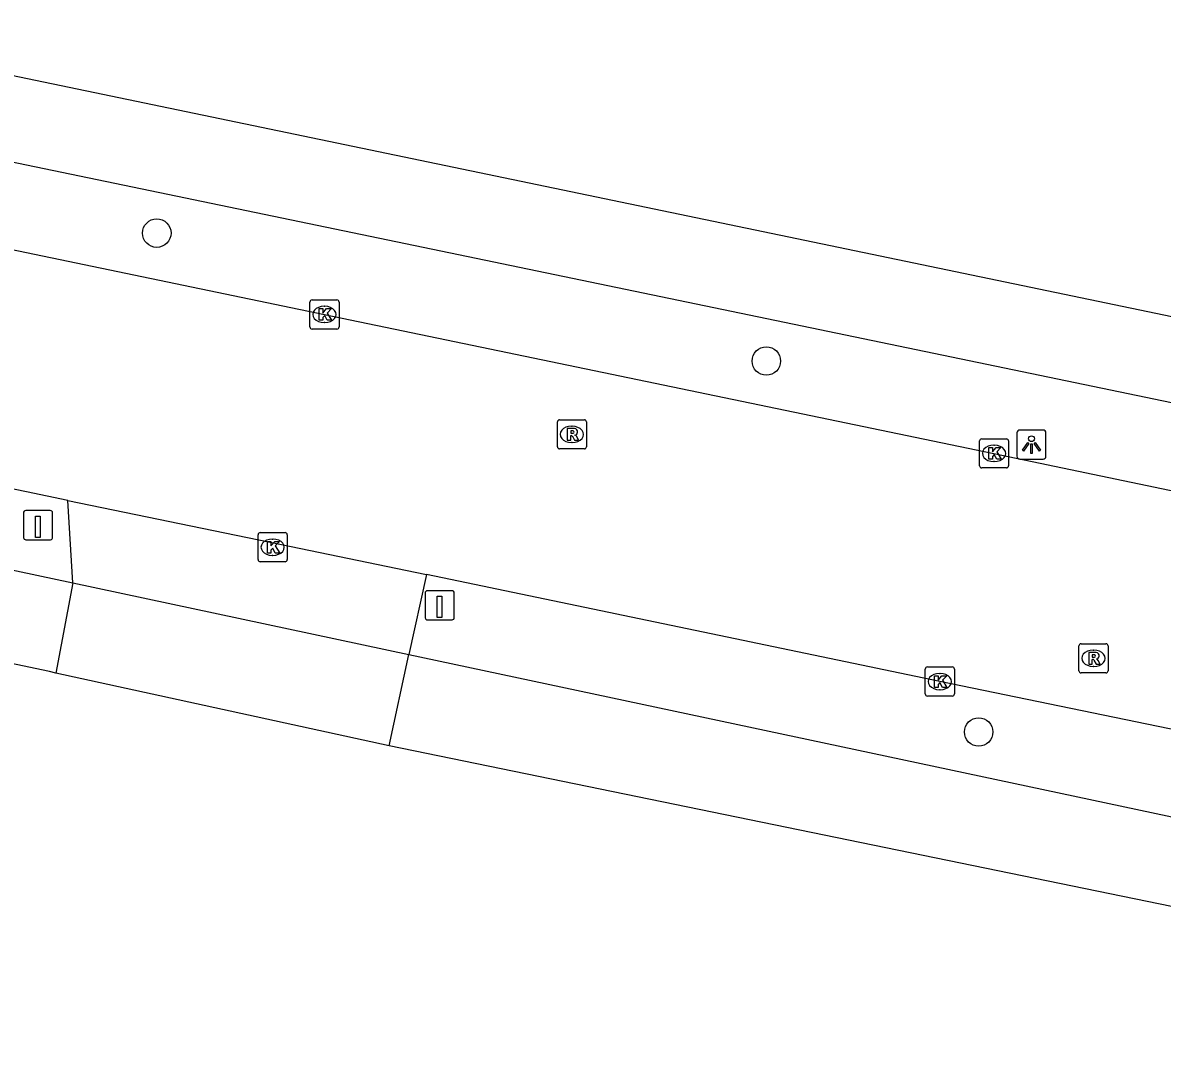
# Model space of a CAD drawing. Extents: x 157692 to 159670, y 381454 to 383289.
# Drawn here: x 157999.87 to 158039.01, y 382427.6 to 382463.35 of the extents above; entities that cross this region are included whole.
import ezdxf

# ---------------------------------------------------------------- set-up
doc = ezdxf.new("R2010")
doc.units = 0
for name, color, linetype in [('IMGEO_Boom', 7, 'Continuous'), ('IMGEO_Hek', 7, 'Continuous'), ('IMGEO_Kolk', 7, 'Continuous'), ('IMGEO_Lichtpunt', 7, 'Continuous'), ('IMGEO_Paal', 7, 'Continuous'), ('IMGEO_Rijbaan_lokaal_gesloten', 7, 'Continuous'), ('IMGEO_Rijbaan_lokaal_open', 7, 'Continuous'), ('IMGEO_Rioolput', 7, 'Continuous'), ('IMGEO_Voetpad_open', 7, 'Continuous')]:
    doc.layers.add(name, color=color, linetype=linetype)

msp = doc.modelspace()

# ---------------------------------------------------------------- linework, layer by layer
at = {"layer": 'IMGEO_Boom'}
for centre in [(158004.477, 382456.132), (158025.415, 382451.739), (158032.71, 382439.002)]:
    msp.add_circle(centre, 0.489, dxfattribs=at)
at = {"layer": 'IMGEO_Hek'}
for points in [[(158001.009, 382441.027), (158000.787, 382441.076)], [(158012.465, 382438.532), (158001.009, 382441.027)], [(158054.275, 382429.938), (158012.465, 382438.532)]]:
    msp.add_lwpolyline(points, dxfattribs=at)
at = {"layer": 'IMGEO_Kolk'}
for p, q in [((158009.812, 382453.839), (158010.664, 382453.839)), ((158009.737, 382452.913), (158009.737, 382453.765)), ((158010.225, 382453.619), (158010.25, 382453.619)), ((158010.738, 382453.765), (158010.738, 382452.913)), ((158010.248, 382453.059), (158010.223, 382453.059)), ((158010.664, 382452.839), (158009.812, 382452.839)), ((158032.738, 382448.142), (158032.738, 382448.994)), ((158032.813, 382449.068), (158033.665, 382449.068)), ((158033.226, 382448.848), (158033.251, 382448.848)), ((158033.739, 382448.994), (158033.739, 382448.142)), ((158033.665, 382448.068), (158032.813, 382448.068)), ((158033.249, 382448.288), (158033.224, 382448.288)), ((158007.956, 382444.92), (158007.956, 382445.772)), ((158008.031, 382445.846), (158008.883, 382445.846)), ((158008.444, 382445.626), (158008.469, 382445.626)), ((158008.957, 382445.772), (158008.957, 382444.92)), ((158008.883, 382444.846), (158008.031, 382444.846)), ((158008.467, 382445.066), (158008.442, 382445.066)), ((158030.873, 382440.308), (158030.873, 382441.16)), ((158030.948, 382441.234), (158031.8, 382441.234)), ((158031.361, 382441.014), (158031.386, 382441.014)), ((158031.874, 382441.16), (158031.874, 382440.308)), ((158031.8, 382440.234), (158030.948, 382440.234)), ((158031.384, 382440.454), (158031.359, 382440.454))]:
    msp.add_line(p, q, dxfattribs=at)
for points in [[(158009.812, 382453.839), (158010.664, 382453.839)], [(158009.737, 382452.913), (158009.737, 382453.765)], [(158010.058, 382453.539), (158010.181, 382453.539), (158010.181, 382453.388), (158010.311, 382453.539), (158010.475, 382453.539), (158010.329, 382453.388), (158010.482, 382453.139), (158010.33, 382453.139), (158010.245, 382453.303), (158010.181, 382453.236), (158010.181, 382453.139), (158010.058, 382453.139), (158010.058, 382453.539)], [(158010.738, 382453.765), (158010.738, 382452.913)], [(158010.664, 382452.839), (158009.812, 382452.839)], [(158032.738, 382448.142), (158032.738, 382448.994)], [(158032.813, 382449.068), (158033.665, 382449.068)], [(158033.059, 382448.768), (158033.182, 382448.768), (158033.182, 382448.617), (158033.312, 382448.768), (158033.476, 382448.768), (158033.33, 382448.617), (158033.483, 382448.368), (158033.331, 382448.368), (158033.246, 382448.532), (158033.182, 382448.465), (158033.182, 382448.368), (158033.059, 382448.368), (158033.059, 382448.768)], [(158033.739, 382448.994), (158033.739, 382448.142)], [(158033.665, 382448.068), (158032.813, 382448.068)], [(158007.956, 382444.92), (158007.956, 382445.772)], [(158008.031, 382445.846), (158008.883, 382445.846)], [(158008.957, 382445.772), (158008.957, 382444.92)], [(158008.277, 382445.546), (158008.4, 382445.546), (158008.4, 382445.395), (158008.53, 382445.546), (158008.694, 382445.546), (158008.548, 382445.395), (158008.701, 382445.146), (158008.549, 382445.146), (158008.464, 382445.31), (158008.4, 382445.243), (158008.4, 382445.146), (158008.277, 382445.146), (158008.277, 382445.546)], [(158008.883, 382444.846), (158008.031, 382444.846)], [(158030.873, 382440.308), (158030.873, 382441.16)], [(158030.948, 382441.234), (158031.8, 382441.234)], [(158031.194, 382440.934), (158031.317, 382440.934), (158031.317, 382440.783), (158031.447, 382440.934), (158031.611, 382440.934), (158031.465, 382440.783), (158031.618, 382440.534), (158031.466, 382440.534), (158031.381, 382440.698), (158031.317, 382440.631), (158031.317, 382440.534), (158031.194, 382440.534), (158031.194, 382440.934)], [(158031.874, 382441.16), (158031.874, 382440.308)], [(158031.8, 382440.234), (158030.948, 382440.234)]]:
    msp.add_lwpolyline(points, dxfattribs=at)
for centre, start, end in [((158009.814, 382453.763), 91.552, 178.448), ((158009.814, 382453.763), 91.552, 178.448), ((158010.662, 382453.763), 1.552, 88.448), ((158010.662, 382453.763), 1.552, 88.448), ((158009.814, 382452.915), 181.552, 268.448), ((158009.814, 382452.915), 181.552, 268.448), ((158010.662, 382452.915), 271.552, 358.448), ((158010.662, 382452.915), 271.552, 358.448), ((158032.815, 382448.992), 91.552, 178.448), ((158032.815, 382448.992), 91.552, 178.448), ((158033.663, 382448.992), 1.552, 88.448), ((158033.663, 382448.992), 1.552, 88.448), ((158032.815, 382448.144), 181.552, 268.448), ((158032.815, 382448.144), 181.552, 268.448), ((158033.663, 382448.144), 271.552, 358.448), ((158033.663, 382448.144), 271.552, 358.448), ((158008.033, 382445.77), 91.552, 178.448), ((158008.033, 382445.77), 91.552, 178.448), ((158008.881, 382445.77), 1.552, 88.448), ((158008.881, 382445.77), 1.552, 88.448), ((158008.033, 382444.922), 181.552, 268.448), ((158008.033, 382444.922), 181.552, 268.448), ((158008.881, 382444.922), 271.552, 358.448), ((158008.881, 382444.922), 271.552, 358.448), ((158030.95, 382441.158), 91.552, 178.448), ((158030.95, 382441.158), 91.552, 178.448), ((158031.798, 382441.158), 1.552, 88.448), ((158031.798, 382441.158), 1.552, 88.448), ((158030.95, 382440.31), 181.552, 268.448), ((158030.95, 382440.31), 181.552, 268.448), ((158031.798, 382440.31), 271.552, 358.448), ((158031.798, 382440.31), 271.552, 358.448)]:
    msp.add_arc(centre, 0.0765, start, end, dxfattribs=at)
for centre, major_axis, ratio, start_param, end_param in [((158010.224, 382453.339), (-0.387, 0.002), 0.722429, 4.712389, 7.853982), ((158010.249, 382453.339), (-0.39, 0.002), 0.717154, 1.570796, 4.712389), ((158033.225, 382448.568), (-0.387, 0.002), 0.722429, 4.712389, 7.853982), ((158033.25, 382448.568), (-0.39, 0.002), 0.717154, 1.570796, 4.712389), ((158008.443, 382445.346), (-0.387, 0.002), 0.722429, 4.712389, 7.853982), ((158008.468, 382445.346), (-0.39, 0.002), 0.717154, 1.570796, 4.712389), ((158031.36, 382440.734), (-0.387, 0.002), 0.722429, 4.712389, 7.853982), ((158031.385, 382440.734), (-0.39, 0.002), 0.717154, 1.570796, 4.712389)]:
    msp.add_ellipse(centre, major_axis=major_axis, ratio=ratio, start_param=start_param, end_param=end_param, dxfattribs=at)
at = {"layer": 'IMGEO_Lichtpunt'}
for p, q in [((158034.025, 382449.275), (158034.025, 382448.468)), ((158034.025, 382449.275), (158034.025, 382448.468)), ((158034.927, 382449.37), (158034.119, 382449.37)), ((158034.927, 382449.37), (158034.119, 382449.37)), ((158035.021, 382448.468), (158035.021, 382449.275)), ((158035.021, 382448.468), (158035.021, 382449.275)), ((158034.119, 382448.374), (158034.927, 382448.374)), ((158034.119, 382448.374), (158034.927, 382448.374))]:
    msp.add_line(p, q, dxfattribs=at)
for points in [[(158034.399, 382448.939), (158034.438, 382448.911), (158034.25, 382448.649), (158034.212, 382448.676), (158034.399, 382448.939)], [(158034.501, 382448.891), (158034.548, 382448.891), (158034.548, 382448.569), (158034.501, 382448.569), (158034.501, 382448.891)], [(158034.611, 382448.911), (158034.649, 382448.938), (158034.836, 382448.676), (158034.797, 382448.648), (158034.611, 382448.911)]]:
    msp.add_lwpolyline(points, dxfattribs=at)
msp.add_circle((158034.524, 382449.073), 0.0994, dxfattribs=at)
for centre, start, end in [((158034.119, 382449.275), 90, 180), ((158034.119, 382449.275), 90, 180), ((158034.927, 382449.275), 0, 90), ((158034.927, 382449.275), 0, 90), ((158034.119, 382448.468), 180, 270), ((158034.119, 382448.468), 180, 270), ((158034.927, 382448.468), 270, 0), ((158034.927, 382448.468), 270, 360)]:
    msp.add_arc(centre, 0.0946, start, end, dxfattribs=at)
at = {"layer": 'IMGEO_Paal'}
for p, q in [((157999.9, 382446.521), (157999.9, 382445.68)), ((157999.9, 382446.521), (157999.9, 382445.68)), ((158000.816, 382446.605), (157999.975, 382446.605)), ((158000.816, 382446.605), (157999.975, 382446.605)), ((158000.9, 382445.689), (158000.9, 382446.53)), ((158000.9, 382445.689), (158000.9, 382446.53)), ((157999.984, 382445.605), (158000.825, 382445.605)), ((157999.984, 382445.605), (158000.825, 382445.605)), ((158013.697, 382443.768), (158013.697, 382442.927)), ((158013.697, 382443.768), (158013.697, 382442.927)), ((158014.613, 382443.852), (158013.772, 382443.852)), ((158014.613, 382443.852), (158013.772, 382443.852)), ((158014.697, 382442.936), (158014.697, 382443.777)), ((158014.697, 382442.936), (158014.697, 382443.777)), ((158013.781, 382442.852), (158014.622, 382442.852)), ((158013.781, 382442.852), (158014.622, 382442.852))]:
    msp.add_line(p, q, dxfattribs=at)
for points in [[(158000.315, 382446.418), (158000.475, 382446.418), (158000.475, 382445.685), (158000.315, 382445.685), (158000.315, 382446.418)], [(158014.112, 382443.665), (158014.272, 382443.665), (158014.272, 382442.932), (158014.112, 382442.932), (158014.112, 382443.665)]]:
    msp.add_lwpolyline(points, dxfattribs=at)
for centre, start, end in [((157999.978, 382446.527), 92.4484, 184.2845), ((157999.978, 382446.527), 92.4484, 184.2845), ((158000.822, 382446.527), 2.4484, 94.2845), ((158000.822, 382446.527), 2.4484, 94.2845), ((157999.978, 382445.683), 182.4484, 274.2845), ((157999.978, 382445.683), 182.4484, 274.2845), ((158000.822, 382445.683), 272.4484, 4.2845), ((158000.822, 382445.683), 272.4484, 4.2845), ((158013.775, 382443.774), 92.4484, 184.2845), ((158013.775, 382443.774), 92.4484, 184.2845), ((158014.619, 382443.774), 2.4484, 94.2845), ((158014.619, 382443.774), 2.4484, 94.2845), ((158013.775, 382442.93), 182.4484, 274.2845), ((158013.775, 382442.93), 182.4484, 274.2845), ((158014.619, 382442.93), 272.4484, 4.2845), ((158014.619, 382442.93), 272.4484, 4.2845)]:
    msp.add_arc(centre, 0.0779, start, end, dxfattribs=at)
at = {"layer": 'IMGEO_Rijbaan_lokaal_gesloten'}
for points in [[(157995.629, 382456.37), (158000, 382455.463), (158010.234, 382453.338), (158033.234, 382448.567), (158054.243, 382444.18), (158066.043, 382441.715)], [(158001.425, 382446.953), (158000, 382447.247), (157991.164, 382449.068), (157989.992, 382449.317)], [(158001.425, 382446.953), (158008.372, 382445.522), (158013.738, 382444.405)], [(158066.396, 382433.485), (158060.955, 382434.611), (158055.085, 382435.83), (158052.374, 382436.406), (158031.371, 382440.735), (158013.738, 382444.405)]]:
    msp.add_lwpolyline(points, dxfattribs=at)
at = {"layer": 'IMGEO_Rijbaan_lokaal_open'}
for points in [[(158001.595, 382444.119), (158001.425, 382446.953)], [(158001.595, 382444.119), (158013.131, 382441.664)], [(158013.738, 382444.405), (158013.131, 382441.664)]]:
    msp.add_lwpolyline(points, dxfattribs=at)
at = {"layer": 'IMGEO_Rioolput'}
for p, q in [((158018.237, 382448.795), (158018.237, 382449.647)), ((158018.312, 382449.721), (158019.164, 382449.721)), ((158019.238, 382449.647), (158019.238, 382448.795)), ((158018.725, 382449.501), (158018.75, 382449.501)), ((158018.748, 382448.941), (158018.723, 382448.941)), ((158019.164, 382448.721), (158018.312, 382448.721)), ((158036.152, 382441.106), (158036.152, 382441.958)), ((158036.227, 382442.032), (158037.079, 382442.032)), ((158036.64, 382441.812), (158036.665, 382441.812)), ((158037.153, 382441.958), (158037.153, 382441.106)), ((158037.079, 382441.032), (158036.227, 382441.032)), ((158036.663, 382441.252), (158036.638, 382441.252))]:
    msp.add_line(p, q, dxfattribs=at)
for points in [[(158018.237, 382448.795), (158018.237, 382449.647)], [(158018.312, 382449.721), (158019.164, 382449.721)], [(158019.238, 382449.647), (158019.238, 382448.795)], [(158018.826, 382449.419), (158018.574, 382449.421), (158018.574, 382449.021)], [(158018.574, 382449.021), (158018.698, 382449.021), (158018.698, 382449.183), (158018.709, 382449.183)], [(158018.752, 382449.34), (158018.698, 382449.34), (158018.698, 382449.259)], [(158018.698, 382449.259), (158018.75, 382449.259)], [(158018.756, 382449.154), (158018.827, 382449.021), (158018.967, 382449.021), (158018.902, 382449.147)], [(158019.164, 382448.721), (158018.312, 382448.721)], [(158036.152, 382441.106), (158036.152, 382441.958)], [(158036.227, 382442.032), (158037.079, 382442.032)], [(158036.741, 382441.73), (158036.489, 382441.732), (158036.489, 382441.332)], [(158037.153, 382441.958), (158037.153, 382441.106)], [(158036.489, 382441.332), (158036.613, 382441.332), (158036.613, 382441.494), (158036.624, 382441.494)], [(158036.667, 382441.651), (158036.613, 382441.651), (158036.613, 382441.57)], [(158036.613, 382441.57), (158036.665, 382441.57)], [(158036.671, 382441.465), (158036.742, 382441.332), (158036.882, 382441.332), (158036.817, 382441.458)], [(158037.079, 382441.032), (158036.227, 382441.032)]]:
    msp.add_lwpolyline(points, dxfattribs=at)
for centre, radius, start, end in [((158018.314, 382449.645), 0.0765, 91.552, 178.448), ((158018.314, 382449.645), 0.0765, 91.552, 178.448), ((158019.162, 382449.645), 0.0765, 1.552, 88.448), ((158019.162, 382449.645), 0.0765, 1.552, 88.448), ((158018.708, 382449.13), 0.0533, 26.0293, 88.6989), ((158018.734, 382449.448), 0.19, 274.7715, 282.9687), ((158018.758, 382449.244), 0.0964, 77.0061, 93.1865), ((158018.772, 382449.301), 0.0378, 276.6634, 79.6772), ((158018.825, 382449.309), 0.109, 350.3612, 89.416), ((158018.823, 382449.309), 0.112, 277.5842, 350.9817), ((158018.807, 382449.094), 0.108, 29.5134, 73.7905), ((158018.314, 382448.797), 0.0765, 181.552, 268.448), ((158018.314, 382448.797), 0.0765, 181.552, 268.448), ((158019.162, 382448.797), 0.0765, 271.552, 358.448), ((158019.162, 382448.797), 0.0765, 271.552, 358.448), ((158036.229, 382441.956), 0.0765, 91.552, 178.448), ((158036.229, 382441.956), 0.0765, 91.552, 178.448), ((158036.74, 382441.62), 0.109, 350.3612, 89.416), ((158037.077, 382441.956), 0.0765, 1.552, 88.448), ((158037.077, 382441.956), 0.0765, 1.552, 88.448), ((158036.623, 382441.441), 0.0533, 26.0293, 88.6989), ((158036.649, 382441.759), 0.19, 274.7715, 282.9687), ((158036.673, 382441.555), 0.0964, 77.0061, 93.1865), ((158036.687, 382441.612), 0.0378, 276.6634, 79.6772), ((158036.738, 382441.62), 0.112, 277.5842, 350.9817), ((158036.722, 382441.405), 0.108, 29.5134, 73.7905), ((158036.229, 382441.108), 0.0765, 181.552, 268.448), ((158036.229, 382441.108), 0.0765, 181.552, 268.448), ((158037.077, 382441.108), 0.0765, 271.552, 358.448), ((158037.077, 382441.108), 0.0765, 271.552, 358.448)]:
    msp.add_arc(centre, radius, start, end, dxfattribs=at)
for centre, major_axis, ratio, start_param, end_param in [((158018.724, 382449.221), (-0.387, 0.002), 0.722429, 4.712389, 7.853982), ((158018.749, 382449.221), (-0.39, 0.002), 0.717154, 1.570796, 4.712389), ((158036.639, 382441.532), (-0.387, 0.002), 0.722429, 4.712389, 7.853982), ((158036.664, 382441.532), (-0.39, 0.002), 0.717154, 1.570796, 4.712389)]:
    msp.add_ellipse(centre, major_axis=major_axis, ratio=ratio, start_param=start_param, end_param=end_param, dxfattribs=at)
at = {"layer": 'IMGEO_Voetpad_open'}
for points in [[(157990.825, 382463.353), (158067.815, 382447.347)], [(158067.232, 382444.512), (158054.784, 382447.104), (158000, 382458.463), (157993.222, 382459.868)], [(157989.435, 382446.534), (157993.095, 382445.717), (157996.634, 382445.175), (158001.595, 382444.119)], [(158001.595, 382444.119), (158001.009, 382441.027)], [(158001.009, 382441.027), (158000.787, 382441.076), (157988.842, 382443.59)], [(158012.465, 382438.532), (158013.131, 382441.664)], [(158013.131, 382441.664), (158065.77, 382430.464)], [(158012.465, 382438.532), (158001.009, 382441.027)], [(158065.161, 382427.595), (158058.992, 382428.951), (158054.275, 382429.938), (158012.465, 382438.532)]]:
    msp.add_lwpolyline(points, dxfattribs=at)

doc.saveas('drawing.dxf')
